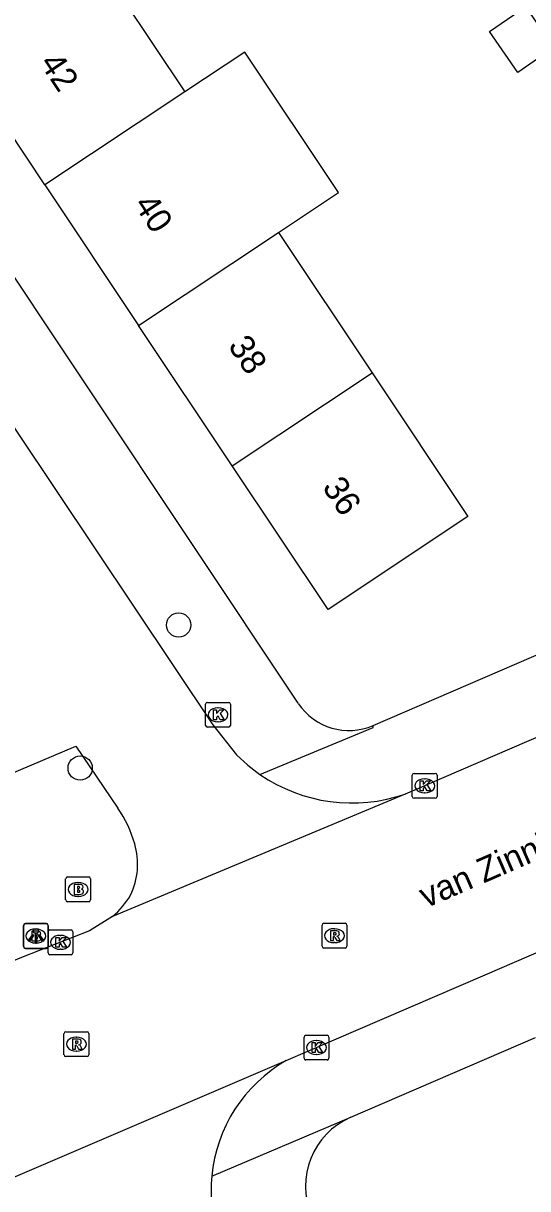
# Model space of a CAD drawing. Extents: x 159353 to 160616, y 385893 to 387321.
# Drawn here: x 159577.86 to 159598.16, y 386393.69 to 386440.65 of the extents above; entities that cross this region are included whole.
import ezdxf

# ---------------------------------------------------------------- set-up
doc = ezdxf.new("R2010")
doc.units = 0
for name, color, linetype in [('IMGEO_Boom', 7, 'Continuous'), ('IMGEO_Brandkraan', 7, 'Continuous'), ('IMGEO_Kolk', 7, 'Continuous'), ('IMGEO_Lichtpunt', 7, 'Continuous'), ('IMGEO_Openbare_ruimte_label', 7, 'Continuous'), ('IMGEO_Pand', 7, 'Continuous'), ('IMGEO_Pand_nummerreeks', 7, 'Continuous'), ('IMGEO_Rijbaan_lokaal_gesloten', 7, 'Continuous'), ('IMGEO_Rijbaan_lokaal_open', 7, 'Continuous'), ('IMGEO_Rioolput', 7, 'Continuous'), ('IMGEO_Voetpad_open', 7, 'Continuous')]:
    doc.layers.add(name, color=color, linetype=linetype)

msp = doc.modelspace()

# ---------------------------------------------------------------- linework, layer by layer
at = {"layer": 'IMGEO_Boom'}
for centre in [(159584.112, 386416.406), (159580.148, 386410.641)]:
    msp.add_circle(centre, 0.489, dxfattribs=at)
at = {"layer": 'IMGEO_Brandkraan'}
for p, q in [((159579.564, 386405.327), (159579.564, 386406.179)), ((159579.639, 386406.253), (159580.491, 386406.253)), ((159580.052, 386406.033), (159580.077, 386406.033)), ((159580.565, 386406.179), (159580.565, 386405.327)), ((159580.075, 386405.473), (159580.05, 386405.473)), ((159580.491, 386405.253), (159579.639, 386405.253)), ((159577.86, 386403.449), (159577.86, 386404.301)), ((159577.935, 386404.375), (159578.787, 386404.375)), ((159578.348, 386404.155), (159578.373, 386404.155)), ((159578.861, 386404.301), (159578.861, 386403.449)), ((159578.371, 386403.595), (159578.346, 386403.595)), ((159578.787, 386403.375), (159577.935, 386403.375))]:
    msp.add_line(p, q, dxfattribs=at)
for points in [[(159579.564, 386405.327), (159579.564, 386406.179)], [(159579.639, 386406.253), (159580.491, 386406.253)], [(159579.912, 386405.953), (159579.912, 386405.553), (159580.125, 386405.553)], [(159580.143, 386405.953), (159579.912, 386405.953)], [(159580.565, 386406.179), (159580.565, 386405.327)], [(159580.091, 386405.872), (159580.037, 386405.872), (159580.037, 386405.796)], [(159580.037, 386405.796), (159580.09, 386405.796)], [(159580.099, 386405.72), (159580.037, 386405.72), (159580.037, 386405.639)], [(159580.037, 386405.639), (159580.099, 386405.639)], [(159580.491, 386405.253), (159579.639, 386405.253)], [(159577.86, 386403.449), (159577.86, 386404.301)], [(159577.935, 386404.375), (159578.787, 386404.375)], [(159578.208, 386404.075), (159578.208, 386403.675), (159578.421, 386403.675)], [(159578.439, 386404.075), (159578.208, 386404.075)], [(159578.861, 386404.301), (159578.861, 386403.449)], [(159578.387, 386403.994), (159578.333, 386403.994), (159578.333, 386403.918)], [(159578.333, 386403.918), (159578.386, 386403.918)], [(159578.395, 386403.842), (159578.333, 386403.842), (159578.333, 386403.761)], [(159578.333, 386403.761), (159578.395, 386403.761)], [(159578.787, 386403.375), (159577.935, 386403.375)]]:
    msp.add_lwpolyline(points, dxfattribs=at)
for centre, radius, start, end in [((159579.641, 386406.177), 0.0765, 91.552, 178.448), ((159579.641, 386406.177), 0.0765, 91.552, 178.448), ((159580.147, 386405.808), 0.145, 59.4692, 91.5367), ((159580.172, 386405.855), 0.0922, 285.5137, 58.1501), ((159580.489, 386406.177), 0.0765, 1.552, 88.448), ((159580.489, 386406.177), 0.0765, 1.552, 88.448), ((159580.092, 386405.834), 0.0379, 267.8285, 90.9355), ((159580.1, 386405.679), 0.0404, 269.8759, 90.5077), ((159580.131, 386405.804), 0.251, 268.6676, 293.5347), ((159580.177, 386405.663), 0.105, 301.3115, 78.989), ((159579.641, 386405.329), 0.0765, 181.552, 268.448), ((159579.641, 386405.329), 0.0765, 181.552, 268.448), ((159580.489, 386405.329), 0.0765, 271.552, 358.448), ((159580.489, 386405.329), 0.0765, 271.552, 358.448), ((159577.937, 386404.299), 0.0765, 91.552, 178.448), ((159577.937, 386404.299), 0.0765, 91.552, 178.448), ((159578.443, 386403.93), 0.145, 59.4692, 91.5367), ((159578.468, 386403.977), 0.0922, 285.5137, 58.1501), ((159578.785, 386404.299), 0.0765, 1.552, 88.448), ((159578.785, 386404.299), 0.0765, 1.552, 88.448), ((159578.388, 386403.956), 0.0379, 267.8285, 90.9355), ((159578.396, 386403.801), 0.0404, 269.8759, 90.5077), ((159578.427, 386403.926), 0.251, 268.6676, 293.5347), ((159578.473, 386403.785), 0.105, 301.3115, 78.989), ((159577.937, 386403.451), 0.0765, 181.552, 268.448), ((159577.937, 386403.451), 0.0765, 181.552, 268.448), ((159578.785, 386403.451), 0.0765, 271.552, 358.448), ((159578.785, 386403.451), 0.0765, 271.552, 358.448)]:
    msp.add_arc(centre, radius, start, end, dxfattribs=at)
for centre, major_axis, ratio, start_param, end_param in [((159580.051, 386405.753), (-0.387, 0.002), 0.722429, 4.712389, 7.853982), ((159580.076, 386405.753), (-0.39, 0.002), 0.717154, 1.570796, 4.712389), ((159578.347, 386403.875), (-0.387, 0.002), 0.722429, 4.712389, 7.853982), ((159578.372, 386403.875), (-0.39, 0.002), 0.717154, 1.570796, 4.712389)]:
    msp.add_ellipse(centre, major_axis=major_axis, ratio=ratio, start_param=start_param, end_param=end_param, dxfattribs=at)
at = {"layer": 'IMGEO_Kolk'}
for p, q in [((159585.197, 386412.363), (159585.197, 386413.215)), ((159585.272, 386413.289), (159586.124, 386413.289)), ((159585.685, 386413.069), (159585.71, 386413.069)), ((159586.198, 386413.215), (159586.198, 386412.363)), ((159585.708, 386412.509), (159585.683, 386412.509)), ((159586.124, 386412.289), (159585.272, 386412.289)), ((159593.518, 386409.5), (159593.518, 386410.352)), ((159593.593, 386410.426), (159594.445, 386410.426)), ((159594.006, 386410.206), (159594.031, 386410.206)), ((159594.519, 386410.352), (159594.519, 386409.5)), ((159594.445, 386409.426), (159593.593, 386409.426)), ((159594.029, 386409.646), (159594.004, 386409.646)), ((159578.853, 386403.194), (159578.853, 386404.046)), ((159578.928, 386404.12), (159579.78, 386404.12)), ((159579.854, 386404.046), (159579.854, 386403.194)), ((159579.341, 386403.9), (159579.366, 386403.9)), ((159579.78, 386403.12), (159578.928, 386403.12)), ((159579.364, 386403.34), (159579.339, 386403.34)), ((159589.16, 386398.953), (159589.16, 386399.805)), ((159589.235, 386399.879), (159590.087, 386399.879)), ((159590.161, 386399.805), (159590.161, 386398.953)), ((159589.648, 386399.659), (159589.673, 386399.659)), ((159590.087, 386398.879), (159589.235, 386398.879)), ((159589.671, 386399.099), (159589.646, 386399.099))]:
    msp.add_line(p, q, dxfattribs=at)
for points in [[(159585.197, 386412.363), (159585.197, 386413.215)], [(159585.272, 386413.289), (159586.124, 386413.289)], [(159585.518, 386412.989), (159585.641, 386412.989), (159585.641, 386412.838), (159585.771, 386412.989), (159585.935, 386412.989), (159585.789, 386412.838), (159585.942, 386412.589), (159585.79, 386412.589), (159585.705, 386412.753), (159585.641, 386412.686), (159585.641, 386412.589), (159585.518, 386412.589), (159585.518, 386412.989)], [(159586.198, 386413.215), (159586.198, 386412.363)], [(159586.124, 386412.289), (159585.272, 386412.289)], [(159593.518, 386409.5), (159593.518, 386410.352)], [(159593.593, 386410.426), (159594.445, 386410.426)], [(159594.519, 386410.352), (159594.519, 386409.5)], [(159593.839, 386410.126), (159593.962, 386410.126), (159593.962, 386409.975), (159594.092, 386410.126), (159594.256, 386410.126), (159594.11, 386409.975), (159594.263, 386409.726), (159594.111, 386409.726), (159594.026, 386409.89), (159593.962, 386409.823), (159593.962, 386409.726), (159593.839, 386409.726), (159593.839, 386410.126)], [(159594.445, 386409.426), (159593.593, 386409.426)], [(159578.853, 386403.194), (159578.853, 386404.046)], [(159578.928, 386404.12), (159579.78, 386404.12)], [(159579.854, 386404.046), (159579.854, 386403.194)], [(159579.174, 386403.82), (159579.297, 386403.82), (159579.297, 386403.669), (159579.427, 386403.82), (159579.591, 386403.82), (159579.445, 386403.669), (159579.598, 386403.42), (159579.446, 386403.42), (159579.361, 386403.584), (159579.297, 386403.517), (159579.297, 386403.42), (159579.174, 386403.42), (159579.174, 386403.82)], [(159579.78, 386403.12), (159578.928, 386403.12)], [(159589.16, 386398.953), (159589.16, 386399.805)], [(159589.235, 386399.879), (159590.087, 386399.879)], [(159590.161, 386399.805), (159590.161, 386398.953)], [(159589.481, 386399.579), (159589.604, 386399.579), (159589.604, 386399.428), (159589.734, 386399.579), (159589.898, 386399.579), (159589.752, 386399.428), (159589.905, 386399.179), (159589.753, 386399.179), (159589.668, 386399.343), (159589.604, 386399.276), (159589.604, 386399.179), (159589.481, 386399.179), (159589.481, 386399.579)], [(159590.087, 386398.879), (159589.235, 386398.879)]]:
    msp.add_lwpolyline(points, dxfattribs=at)
for centre, start, end in [((159585.274, 386413.213), 91.552, 178.448), ((159585.274, 386413.213), 91.552, 178.448), ((159586.122, 386413.213), 1.552, 88.448), ((159586.122, 386413.213), 1.552, 88.448), ((159585.274, 386412.365), 181.552, 268.448), ((159585.274, 386412.365), 181.552, 268.448), ((159586.122, 386412.365), 271.552, 358.448), ((159586.122, 386412.365), 271.552, 358.448), ((159593.595, 386410.35), 91.552, 178.448), ((159593.595, 386410.35), 91.552, 178.448), ((159594.443, 386410.35), 1.552, 88.448), ((159594.443, 386410.35), 1.552, 88.448), ((159593.595, 386409.502), 181.552, 268.448), ((159593.595, 386409.502), 181.552, 268.448), ((159594.443, 386409.502), 271.552, 358.448), ((159594.443, 386409.502), 271.552, 358.448), ((159578.93, 386404.044), 91.552, 178.448), ((159578.93, 386404.044), 91.552, 178.448), ((159579.778, 386404.044), 1.552, 88.448), ((159579.778, 386404.044), 1.552, 88.448), ((159578.93, 386403.196), 181.552, 268.448), ((159578.93, 386403.196), 181.552, 268.448), ((159579.778, 386403.196), 271.552, 358.448), ((159579.778, 386403.196), 271.552, 358.448), ((159589.237, 386399.803), 91.552, 178.448), ((159589.237, 386399.803), 91.552, 178.448), ((159590.085, 386399.803), 1.552, 88.448), ((159590.085, 386399.803), 1.552, 88.448), ((159589.237, 386398.955), 181.552, 268.448), ((159589.237, 386398.955), 181.552, 268.448), ((159590.085, 386398.955), 271.552, 358.448), ((159590.085, 386398.955), 271.552, 358.448)]:
    msp.add_arc(centre, 0.0765, start, end, dxfattribs=at)
for centre, major_axis, ratio, start_param, end_param in [((159585.684, 386412.789), (-0.387, 0.002), 0.722429, 4.712389, 7.853982), ((159585.709, 386412.789), (-0.39, 0.002), 0.717154, 1.570796, 4.712389), ((159594.005, 386409.926), (-0.387, 0.002), 0.722429, 4.712389, 7.853982), ((159594.03, 386409.926), (-0.39, 0.002), 0.717154, 1.570796, 4.712389), ((159579.34, 386403.62), (-0.387, 0.002), 0.722429, 4.712389, 7.853982), ((159579.365, 386403.62), (-0.39, 0.002), 0.717154, 1.570796, 4.712389), ((159589.647, 386399.379), (-0.387, 0.002), 0.722429, 4.712389, 7.853982), ((159589.672, 386399.379), (-0.39, 0.002), 0.717154, 1.570796, 4.712389)]:
    msp.add_ellipse(centre, major_axis=major_axis, ratio=ratio, start_param=start_param, end_param=end_param, dxfattribs=at)
at = {"layer": 'IMGEO_Lichtpunt'}
for p, q in [((159577.868, 386404.278), (159577.868, 386403.471)), ((159577.868, 386404.278), (159577.868, 386403.471)), ((159578.77, 386404.373), (159577.962, 386404.373)), ((159578.77, 386404.373), (159577.962, 386404.373)), ((159578.864, 386403.471), (159578.864, 386404.278)), ((159578.864, 386403.471), (159578.864, 386404.278)), ((159577.962, 386403.377), (159578.77, 386403.377)), ((159577.962, 386403.377), (159578.77, 386403.377))]:
    msp.add_line(p, q, dxfattribs=at)
for points in [[(159578.242, 386403.942), (159578.281, 386403.914), (159578.093, 386403.652), (159578.055, 386403.679), (159578.242, 386403.942)], [(159578.344, 386403.894), (159578.391, 386403.894), (159578.391, 386403.572), (159578.344, 386403.572), (159578.344, 386403.894)], [(159578.454, 386403.914), (159578.492, 386403.941), (159578.679, 386403.679), (159578.64, 386403.651), (159578.454, 386403.914)]]:
    msp.add_lwpolyline(points, dxfattribs=at)
msp.add_circle((159578.367, 386404.076), 0.0994, dxfattribs=at)
for centre, start, end in [((159577.962, 386404.278), 90, 180), ((159577.962, 386404.278), 90, 180), ((159578.77, 386404.278), 0, 90), ((159578.77, 386404.278), 0, 90), ((159577.962, 386403.471), 180, 270), ((159577.962, 386403.471), 180, 270), ((159578.77, 386403.471), 270, 0), ((159578.77, 386403.471), 270, 360)]:
    msp.add_arc(centre, 0.0946, start, end, dxfattribs=at)
at = {"layer": 'IMGEO_Pand'}
for points in [[(159580.595, 386443.546), (159584.363, 386437.885)], [(159598.077, 386441.321), (159599.218, 386439.672), (159597.773, 386438.672), (159596.631, 386440.32), (159598.077, 386441.321)], [(159578.731, 386434.137), (159574.962, 386439.798)], [(159588.131, 386432.224), (159590.541, 386433.828), (159586.773, 386439.489), (159584.363, 386437.885)], [(159584.363, 386437.885), (159578.731, 386434.137)], [(159578.731, 386434.137), (159582.501, 386428.477)], [(159582.501, 386428.477), (159588.131, 386432.224)], [(159588.131, 386432.224), (159591.9, 386426.562)], [(159586.27, 386422.816), (159582.501, 386428.477)], [(159591.9, 386426.562), (159595.752, 386420.775), (159590.125, 386417.027), (159586.27, 386422.816)], [(159586.27, 386422.816), (159591.9, 386426.562)]]:
    msp.add_lwpolyline(points, dxfattribs=at)
at = {"layer": 'IMGEO_Rijbaan_lokaal_gesloten'}
for points in [[(159631.378, 386426.107), (159608.663, 386416.249), (159594.016, 386409.923), (159593.866, 386409.86), (159593.232, 386409.594)], [(159588.442, 386398.856), (159589.316, 386399.232), (159596.446, 386402.306), (159634.239, 386418.643)], [(159593.232, 386409.594), (159581.453, 386404.656)], [(159581.453, 386404.656), (159580.527, 386404.077), (159577.783, 386403.006), (159577.62, 386402.939), (159576.825, 386402.595)], [(159573.819, 386392.563), (159574.155, 386392.734), (159588.442, 386398.856)]]:
    msp.add_lwpolyline(points, dxfattribs=at)
at = {"layer": 'IMGEO_Rijbaan_lokaal_open'}
for points in [[(159567.315, 386405.572), (159559.888, 386422.61), (159560.601, 386422.964), (159560.617, 386422.972), (159560.633, 386422.981), (159560.65, 386422.988), (159574.435, 386428.921), (159585.494, 386412.381), (159586.436, 386411.172), (159586.892, 386410.754), (159587.386, 386410.381)], [(159573.721, 386403.866), (159573.409, 386404.501), (159573.16, 386405.181), (159571.909, 386408.106), (159572.239, 386408.246), (159579.979, 386411.522), (159581.665, 386409.032)]]:
    msp.add_lwpolyline(points, dxfattribs=at)
for centre, radius, start, end in [((159591.091, 386415.796), 6.561, 235.6208, 289.0448), ((159577.417, 386406.148), 5.135, 16.2956, 34.1678), ((159579.567, 386406.777), 2.895, 334.3502, 16.2924), ((159579.158, 386407.303), 3.503, 310.9284, 329.4864), ((159591.44, 386393.632), 6.023, 119.8525, 174.5925), ((159591.457, 386393.633), 6.04, 174.6113, 198.033)]:
    msp.add_arc(centre, radius, start, end, dxfattribs=at)
at = {"layer": 'IMGEO_Rioolput'}
for p, q in [((159589.885, 386403.462), (159589.885, 386404.314)), ((159589.96, 386404.388), (159590.812, 386404.388)), ((159590.373, 386404.168), (159590.398, 386404.168)), ((159590.886, 386404.314), (159590.886, 386403.462)), ((159590.396, 386403.608), (159590.371, 386403.608)), ((159590.812, 386403.388), (159589.96, 386403.388)), ((159579.497, 386399.092), (159579.497, 386399.944)), ((159579.572, 386400.018), (159580.424, 386400.018)), ((159580.498, 386399.944), (159580.498, 386399.092)), ((159579.985, 386399.798), (159580.01, 386399.798)), ((159580.424, 386399.018), (159579.572, 386399.018)), ((159580.008, 386399.238), (159579.983, 386399.238))]:
    msp.add_line(p, q, dxfattribs=at)
for points in [[(159589.885, 386403.462), (159589.885, 386404.314)], [(159589.96, 386404.388), (159590.812, 386404.388)], [(159590.474, 386404.086), (159590.222, 386404.088), (159590.222, 386403.688)], [(159590.886, 386404.314), (159590.886, 386403.462)], [(159590.222, 386403.688), (159590.346, 386403.688), (159590.346, 386403.85), (159590.357, 386403.85)], [(159590.4, 386404.007), (159590.346, 386404.007), (159590.346, 386403.926)], [(159590.346, 386403.926), (159590.398, 386403.926)], [(159590.404, 386403.821), (159590.475, 386403.688), (159590.615, 386403.688), (159590.55, 386403.814)], [(159590.812, 386403.388), (159589.96, 386403.388)], [(159579.497, 386399.092), (159579.497, 386399.944)], [(159579.572, 386400.018), (159580.424, 386400.018)], [(159580.498, 386399.944), (159580.498, 386399.092)], [(159580.086, 386399.716), (159579.834, 386399.718), (159579.834, 386399.318)], [(159579.834, 386399.318), (159579.958, 386399.318), (159579.958, 386399.48), (159579.969, 386399.48)], [(159580.012, 386399.637), (159579.958, 386399.637), (159579.958, 386399.556)], [(159579.958, 386399.556), (159580.01, 386399.556)], [(159580.016, 386399.451), (159580.087, 386399.318), (159580.227, 386399.318), (159580.162, 386399.444)], [(159580.424, 386399.018), (159579.572, 386399.018)]]:
    msp.add_lwpolyline(points, dxfattribs=at)
for centre, radius, start, end in [((159589.962, 386404.312), 0.0765, 91.552, 178.448), ((159589.962, 386404.312), 0.0765, 91.552, 178.448), ((159590.473, 386403.976), 0.109, 350.3612, 89.416), ((159590.81, 386404.312), 0.0765, 1.552, 88.448), ((159590.81, 386404.312), 0.0765, 1.552, 88.448), ((159590.356, 386403.797), 0.0533, 26.0293, 88.6989), ((159590.382, 386404.115), 0.19, 274.7715, 282.9687), ((159590.406, 386403.911), 0.0964, 77.0061, 93.1865), ((159590.42, 386403.968), 0.0378, 276.6634, 79.6772), ((159590.471, 386403.976), 0.112, 277.5842, 350.9817), ((159590.455, 386403.761), 0.108, 29.5134, 73.7905), ((159589.962, 386403.464), 0.0765, 181.552, 268.448), ((159589.962, 386403.464), 0.0765, 181.552, 268.448), ((159590.81, 386403.464), 0.0765, 271.552, 358.448), ((159590.81, 386403.464), 0.0765, 271.552, 358.448), ((159579.574, 386399.942), 0.0765, 91.552, 178.448), ((159579.574, 386399.942), 0.0765, 91.552, 178.448), ((159580.422, 386399.942), 0.0765, 1.552, 88.448), ((159580.422, 386399.942), 0.0765, 1.552, 88.448), ((159579.968, 386399.427), 0.0533, 26.0293, 88.6989), ((159579.994, 386399.745), 0.19, 274.7715, 282.9687), ((159580.018, 386399.541), 0.0964, 77.0061, 93.1865), ((159580.032, 386399.598), 0.0378, 276.6634, 79.6772), ((159580.085, 386399.606), 0.109, 350.3612, 89.416), ((159580.083, 386399.606), 0.112, 277.5842, 350.9817), ((159580.067, 386399.391), 0.108, 29.5134, 73.7905), ((159579.574, 386399.094), 0.0765, 181.552, 268.448), ((159579.574, 386399.094), 0.0765, 181.552, 268.448), ((159580.422, 386399.094), 0.0765, 271.552, 358.448), ((159580.422, 386399.094), 0.0765, 271.552, 358.448)]:
    msp.add_arc(centre, radius, start, end, dxfattribs=at)
for centre, major_axis, ratio, start_param, end_param in [((159590.372, 386403.888), (-0.387, 0.002), 0.722429, 4.712389, 7.853982), ((159590.397, 386403.888), (-0.39, 0.002), 0.717154, 1.570796, 4.712389), ((159579.984, 386399.518), (-0.387, 0.002), 0.722429, 4.712389, 7.853982), ((159580.009, 386399.518), (-0.39, 0.002), 0.717154, 1.570796, 4.712389)]:
    msp.add_ellipse(centre, major_axis=major_axis, ratio=ratio, start_param=start_param, end_param=end_param, dxfattribs=at)
at = {"layer": 'IMGEO_Voetpad_open'}
for points in [[(159588.927, 386413.251), (159559.134, 386458.028)], [(159591.946, 386412.355), (159609.102, 386419.767)], [(159587.386, 386410.381), (159591.939, 386412.278), (159591.946, 386412.355)], [(159591.041, 386396.57), (159598.476, 386399.791)], [(159585.444, 386394.2), (159591.041, 386396.57)]]:
    msp.add_lwpolyline(points, dxfattribs=at)
for centre, radius, start, end in [((159590.972, 386414.608), 2.455, 213.5671, 293.3725), ((159592.244, 386393.795), 3.024, 113.4437, 203.1779)]:
    msp.add_arc(centre, radius, start, end, dxfattribs=at)

# ---------------------------------------------------------------- texts
at = {"layer": 'IMGEO_Openbare_ruimte_label'}
msp.add_text('van Zinnicqstraat', height=1, rotation=23.3866, dxfattribs=at).set_placement((159594.069, 386404.988))
at = {"layer": 'IMGEO_Pand_nummerreeks'}
for s, rotation, p in [('42', 303.6592, (159578.486, 386439.052)), ('40', 303.6611, (159582.283, 386433.35)), ('38', 303.6592, (159586.076, 386427.654)), ('36', 303.6592, (159589.868, 386421.96))]:
    msp.add_text(s, height=1, rotation=rotation, dxfattribs=at).set_placement(p)

doc.saveas('drawing.dxf')
